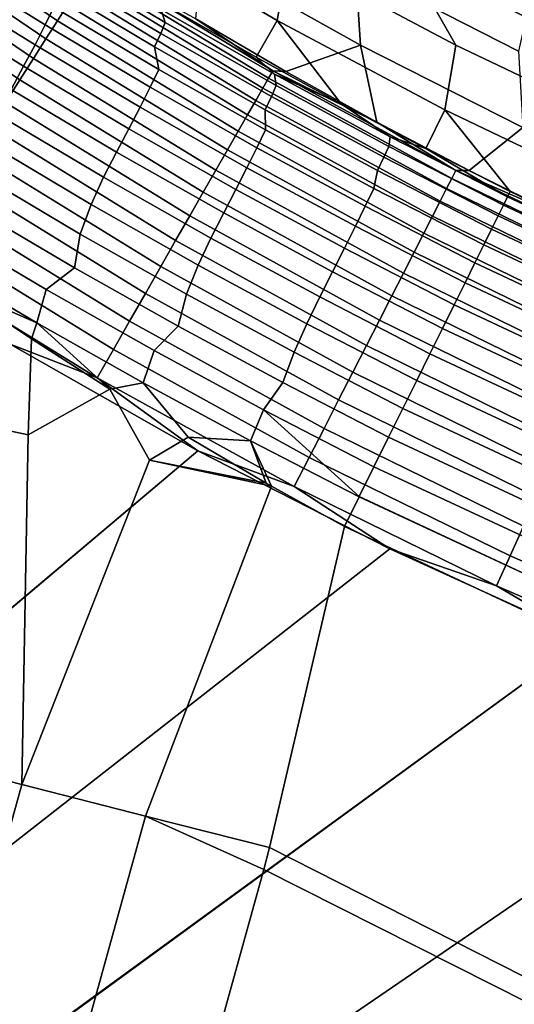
# Model space of a CAD drawing. Header units: metres. Extents: x -109 to 109, y -342 to 66.
# Tile 436 of 512: x 36.04 to 38.27, y -10.16 to -5.73. Entities that reach past the tile are written whole.
import ezdxf

# ---------------------------------------------------------------- set-up
doc = ezdxf.new("R2010")
doc.units = ezdxf.units.M
doc.layers.add('solid_K_24_62_16_000B91', color=7, linetype='CONTINUOUS')

msp = doc.modelspace()

# ---------------------------------------------------------------- linework, layer by layer
at = {"layer": 'solid_K_24_62_16_000B91'}
for points in [[(37.252037, -5.443208, 15.855594), (36.517555, -5.012984, 15.907647), (36.463135, -5.298283, 18.220188), (37.200237, -5.731372, 18.157072)], [(37.013462, -5.026812, 13.563936), (37.252037, -5.443208, 15.855594), (38.004322, -5.84199, 15.807621), (37.781372, -5.448902, 13.523901)], [(36.835159, -5.090874, -14.990726), (37.552654, -5.4949, -14.945919), (37.575279, -5.841594, -17.471725), (36.859646, -5.44178, -17.527143)], [(36.209785, -5.732594, -20.33461), (35.420155, -5.197706, -20.328413), (35.468849, -5.128612, -20.206448), (36.255489, -5.660823, -20.213034)], [(36.158562, -5.813034, -20.448305), (35.36552, -5.275232, -20.442543), (35.420155, -5.197706, -20.328413), (36.209785, -5.732594, -20.33461)], [(37.552654, -5.4949, -14.945919), (37.614037, -5.237617, -12.407321), (38.345142, -5.609773, -12.377295), (38.286297, -5.869227, -14.904778)], [(38.621742, -5.622475, 11.19256), (37.838173, -5.236008, 11.21812), (37.781372, -5.448902, 13.523901), (38.567127, -5.837128, 13.487704)], [(36.102207, -5.901531, -20.553247), (35.305363, -5.360598, -20.547968), (35.36552, -5.275232, -20.442543), (36.158562, -5.813034, -20.448305)], [(36.722351, -5.677275, 19.661909), (37.105556, -5.89612, 19.604475), (37.200237, -5.731372, 18.157072), (36.463135, -5.298283, 18.220188)], [(36.041153, -5.997411, -20.648643), (35.240135, -5.453155, -20.643883), (35.305363, -5.360598, -20.547968), (36.102207, -5.901531, -20.553247)], [(35.692799, -5.463502, 20.705585), (36.155304, -5.751329, 20.582909), (36.194206, -5.670555, 20.45899), (35.731926, -5.382648, 20.581202)], [(36.695415, -5.739715, 19.960228), (36.676884, -5.682104, 19.818754), (36.176712, -5.381746, 19.924173), (36.206116, -5.447104, 20.061777)], [(36.186867, -5.497773, 20.205166), (36.675308, -5.789765, 20.103161), (36.695415, -5.739715, 19.960228), (36.206116, -5.447104, 20.061777)], [(36.834164, -5.723665, -19.52527), (36.859646, -5.44178, -17.527143), (37.575279, -5.841594, -17.471725), (37.239086, -5.961029, -19.528835)], [(38.004322, -5.84199, 15.807621), (37.252037, -5.443208, 15.855594), (37.200237, -5.731372, 18.157072), (37.955418, -6.132809, 18.098587)], [(35.975864, -6.099944, -20.733761), (35.170338, -5.552196, -20.729557), (35.240135, -5.453155, -20.643883), (36.041153, -5.997411, -20.648643)], [(35.646244, -5.552294, 20.821739), (36.109478, -5.840386, 20.698513), (36.155304, -5.751329, 20.582909), (35.692799, -5.463502, 20.705585)], [(37.160412, -5.991206, -19.817518), (36.356216, -5.502644, -19.810522), (36.376816, -5.470301, -19.667168), (37.179775, -5.957396, -19.67433)], [(37.179775, -5.957396, -19.67433), (36.376816, -5.470301, -19.667168), (36.834164, -5.723665, -19.52527)], [(37.781372, -5.448902, 13.523901), (38.004322, -5.84199, 15.807621), (38.773048, -6.208605, 15.763817), (38.567127, -5.837128, 13.487704)], [(36.15892, -5.557827, 20.343643), (36.647251, -5.84969, 20.24099), (36.675308, -5.789765, 20.103161), (36.186867, -5.497773, 20.205166)], [(37.134914, -6.035723, -19.956762), (36.328987, -5.545408, -19.949987), (36.356216, -5.502644, -19.810522), (37.160412, -5.991206, -19.817518)], [(37.552654, -5.4949, -14.945919), (38.286297, -5.869227, -14.904778), (38.306889, -6.211967, -17.420475), (37.575279, -5.841594, -17.471725)], [(35.593212, -5.648676, 20.928551), (36.057575, -5.937298, 20.80476), (36.109478, -5.840386, 20.698513), (35.646244, -5.552294, 20.821739)], [(36.666363, -5.950917, 20.362907), (36.647251, -5.84969, 20.24099), (36.15892, -5.557827, 20.343643), (36.194206, -5.670555, 20.45899)], [(37.103481, -6.090608, -20.091003), (36.295322, -5.598269, -20.084499), (36.328987, -5.545408, -19.949987), (37.134914, -6.035723, -19.956762)], [(37.066349, -6.155443, -20.219217), (36.255489, -5.660823, -20.213034), (36.295322, -5.598269, -20.084499), (37.103481, -6.090608, -20.091003)], [(35.535904, -5.752995, 21.024632), (36.001446, -6.042161, 20.900455), (36.057575, -5.937298, 20.80476), (35.593212, -5.648676, 20.928551)], [(37.023804, -6.229734, -20.340425), (36.209785, -5.732594, -20.33461), (36.255489, -5.660823, -20.213034), (37.066349, -6.155443, -20.219217)], [(36.155304, -5.751329, 20.582909), (36.627502, -6.031602, 20.486441), (36.666363, -5.950917, 20.362907), (36.194206, -5.670555, 20.45899)], [(36.676884, -5.682104, 19.818754), (37.188019, -5.973276, 19.743158), (37.105556, -5.89612, 19.604475), (36.722351, -5.677275, 19.661909)], [(37.194927, -6.02351, 19.887459), (37.188019, -5.973276, 19.743158), (36.676884, -5.682104, 19.818754), (36.695415, -5.739715, 19.960228)], [(36.109478, -5.840386, 20.698513), (36.582245, -6.120902, 20.601587), (36.627502, -6.031602, 20.486441), (36.155304, -5.751329, 20.582909)], [(36.97617, -6.312914, -20.453709), (36.158562, -5.813034, -20.448305), (36.209785, -5.732594, -20.33461), (37.023804, -6.229734, -20.340425)], [(36.675308, -5.789765, 20.103161), (37.173737, -6.072977, 20.030046), (37.194927, -6.02351, 19.887459), (36.695415, -5.739715, 19.960228)], [(37.179775, -5.957396, -19.67433), (36.834164, -5.723665, -19.52527), (37.239086, -5.961029, -19.528835)], [(37.105556, -5.89612, 19.604475), (37.488148, -6.105994, 19.564795), (37.200237, -5.731372, 18.157072)], [(37.488148, -6.105994, 19.564795), (37.869778, -6.30712, 19.54245), (37.955418, -6.132809, 18.098587), (37.200237, -5.731372, 18.157072)], [(36.647251, -5.84969, 20.24099), (37.145378, -6.132784, 20.167383), (37.173737, -6.072977, 20.030046), (36.675308, -5.789765, 20.103161)], [(36.057575, -5.937298, 20.80476), (36.531315, -6.21831, 20.707359), (36.582245, -6.120902, 20.601587), (36.109478, -5.840386, 20.698513)], [(36.923801, -6.404351, -20.558199), (36.102207, -5.901531, -20.553247), (36.158562, -5.813034, -20.448305), (36.97617, -6.312914, -20.453709)], [(37.649158, -6.188608, -19.532276), (37.239086, -5.961029, -19.528835), (37.575279, -5.841594, -17.471725)], [(38.064159, -6.406305, -19.535589), (37.649158, -6.188608, -19.532276), (37.575279, -5.841594, -17.471725), (38.306889, -6.211967, -17.420475)], [(38.773048, -6.208605, 15.763817), (38.004322, -5.84199, 15.807621), (37.955418, -6.132809, 18.098587), (38.727291, -6.501856, 18.044838)], [(37.147324, -6.223058, 20.294073), (37.145378, -6.132784, 20.167383), (36.647251, -5.84969, 20.24099), (36.666363, -5.950917, 20.362907)], [(36.867107, -6.503346, -20.653101), (36.041153, -5.997411, -20.648643), (36.102207, -5.901531, -20.553247), (36.923801, -6.404351, -20.558199)], [(37.188019, -5.973276, 19.743158), (37.488148, -6.105994, 19.564795), (37.105556, -5.89612, 19.604475)], [(36.001446, -6.042161, 20.900455), (36.476219, -6.323683, 20.802715), (36.531315, -6.21831, 20.707359), (36.057575, -5.937298, 20.80476)], [(36.627502, -6.031602, 20.486441), (37.108307, -6.303664, 20.417292), (37.147324, -6.223058, 20.294073), (36.666363, -5.950917, 20.362907)], [(37.986694, -6.441308, -19.824036), (37.160412, -5.991206, -19.817518), (37.179775, -5.957396, -19.67433), (38.004711, -6.406112, -19.681005)], [(37.179775, -5.957396, -19.67433), (37.239086, -5.961029, -19.528835), (37.649158, -6.188608, -19.532276)], [(38.004711, -6.406112, -19.681005), (37.179775, -5.957396, -19.67433), (37.649158, -6.188608, -19.532276)], [(37.708813, -6.254381, 19.698711), (37.488148, -6.105994, 19.564795), (37.188019, -5.973276, 19.743158)], [(37.703419, -6.297684, 19.844702), (37.708813, -6.254381, 19.698711), (37.188019, -5.973276, 19.743158), (37.194927, -6.02351, 19.887459)], [(36.806519, -6.609147, -20.737696), (35.975864, -6.099944, -20.733761), (36.041153, -5.997411, -20.648643), (36.867107, -6.503346, -20.653101)], [(37.963062, -6.487472, -19.963072), (37.134914, -6.035723, -19.956762), (37.160412, -5.991206, -19.817518), (37.986694, -6.441308, -19.824036)], [(37.173737, -6.072977, 20.030046), (37.680923, -6.346619, 19.987045), (37.703419, -6.297684, 19.844702), (37.194927, -6.02351, 19.887459)], [(35.942688, -6.154825, 20.984556), (36.418274, -6.436678, 20.886736), (36.476219, -6.323683, 20.802715), (36.001446, -6.042161, 20.900455)], [(36.582245, -6.120902, 20.601587), (37.063442, -6.393202, 20.532061), (37.108307, -6.303664, 20.417292), (36.627502, -6.031602, 20.486441)], [(37.933998, -6.544254, -20.097057), (37.103481, -6.090608, -20.091003), (37.134914, -6.035723, -19.956762), (37.963062, -6.487472, -19.963072)], [(36.742493, -6.720946, -20.811333), (35.906834, -6.208347, -20.807955), (35.975864, -6.099944, -20.733761), (36.806519, -6.609147, -20.737696)], [(37.899719, -6.611222, -20.224968), (37.066349, -6.155443, -20.219217), (37.103481, -6.090608, -20.091003), (37.933998, -6.544254, -20.097057)], [(37.145378, -6.132784, 20.167383), (37.652061, -6.406337, 20.124039), (37.680923, -6.346619, 19.987045), (37.173737, -6.072977, 20.030046)], [(37.708813, -6.254381, 19.698711), (37.869778, -6.30712, 19.54245), (37.488148, -6.105994, 19.564795)], [(36.361965, -6.558717, 20.958042), (36.418274, -6.436678, 20.886736), (35.942688, -6.154825, 20.984556), (35.887047, -6.277576, 21.055157)], [(36.531315, -6.21831, 20.707359), (37.013325, -6.49109, 20.637438), (37.063442, -6.393202, 20.532061), (36.582245, -6.120902, 20.601587)], [(37.860489, -6.687863, -20.345833), (37.023804, -6.229734, -20.340425), (37.066349, -6.155443, -20.219217), (37.899719, -6.611222, -20.224968)], [(37.635963, -6.486301, 20.253557), (37.652061, -6.406337, 20.124039), (37.145378, -6.132784, 20.167383), (37.147324, -6.223058, 20.294073)], [(37.869778, -6.30712, 19.54245), (38.249836, -6.499681, 19.536951), (37.955418, -6.132809, 18.098587)], [(38.249836, -6.499681, 19.536951), (38.662434, -6.698695, 19.540016), (38.727291, -6.501856, 18.044838), (37.955418, -6.132809, 18.098587)], [(38.004711, -6.406112, -19.681005), (37.649158, -6.188608, -19.532276), (38.064159, -6.406305, -19.535589)], [(36.675522, -6.837893, -20.873455), (35.834595, -6.321795, -20.870659), (35.906834, -6.208347, -20.807955), (36.742493, -6.720946, -20.811333)], [(36.476219, -6.323683, 20.802715), (36.95911, -6.596953, 20.732489), (37.013325, -6.49109, 20.637438), (36.531315, -6.21831, 20.707359)], [(37.816605, -6.773596, -20.458727), (36.97617, -6.312914, -20.453709), (37.023804, -6.229734, -20.340425), (37.860489, -6.687863, -20.345833)], [(37.108307, -6.303664, 20.417292), (37.596596, -6.566857, 20.376514), (37.635963, -6.486301, 20.253557), (37.147324, -6.223058, 20.294073)], [(38.483871, -6.614032, -19.538769), (38.064159, -6.406305, -19.535589), (38.306889, -6.211967, -17.420475)], [(36.313038, -6.691874, 21.015167), (36.361965, -6.558717, 20.958042), (35.887047, -6.277576, 21.055157), (35.84193, -6.413616, 21.110115)], [(37.703419, -6.297684, 19.844702), (38.219173, -6.561573, 19.832832), (38.23745, -6.52468, 19.686371), (37.708813, -6.254381, 19.698711)], [(37.708813, -6.254381, 19.698711), (38.23745, -6.52468, 19.686371), (37.869778, -6.30712, 19.54245)], [(36.606113, -6.959096, -20.92359), (35.759697, -6.439426, -20.921392), (35.834595, -6.321795, -20.870659), (36.675522, -6.837893, -20.873455)], [(36.418274, -6.436678, 20.886736), (36.901814, -6.710271, 20.816383), (36.95911, -6.596953, 20.732489), (36.476219, -6.323683, 20.802715)], [(37.768402, -6.867765, -20.562792), (36.923801, -6.404351, -20.558199), (36.97617, -6.312914, -20.453709), (37.816605, -6.773596, -20.458727)], [(37.063442, -6.393202, 20.532061), (37.551941, -6.656644, 20.490976), (37.596596, -6.566857, 20.376514), (37.108307, -6.303664, 20.417292)], [(37.680923, -6.346619, 19.987045), (38.195156, -6.610052, 19.975027), (38.219173, -6.561573, 19.832832), (37.703419, -6.297684, 19.844702)], [(38.23745, -6.52468, 19.686371), (38.249836, -6.499681, 19.536951), (37.869778, -6.30712, 19.54245)], [(37.652061, -6.406337, 20.124039), (38.165592, -6.669727, 20.111814), (38.195156, -6.610052, 19.975027), (37.680923, -6.346619, 19.987045)], [(36.287449, -6.843998, 21.055136), (36.313038, -6.691874, 21.015167), (35.84193, -6.413616, 21.110115), (35.828129, -6.574073, 21.144569)], [(37.716251, -6.969655, -20.657234), (36.867107, -6.503346, -20.653101), (36.923801, -6.404351, -20.558199), (37.768402, -6.867765, -20.562792)], [(37.013325, -6.49109, 20.637438), (37.50248, -6.755007, 20.596022), (37.551941, -6.656644, 20.490976), (37.063442, -6.393202, 20.532061)], [(37.635963, -6.486301, 20.253557), (38.130714, -6.740122, 20.2421), (38.165592, -6.669727, 20.111814), (37.652061, -6.406337, 20.124039)], [(38.833252, -6.851909, -19.83005), (37.986694, -6.441308, -19.824036), (38.004711, -6.406112, -19.681005), (38.849812, -6.81542, -19.687168)], [(38.004711, -6.406112, -19.681005), (38.064159, -6.406305, -19.535589), (38.483871, -6.614032, -19.538769)], [(38.849812, -6.81542, -19.687168), (38.004711, -6.406112, -19.681005), (38.483871, -6.614032, -19.538769)], [(36.534801, -7.083633, -20.961351), (35.682709, -6.560342, -20.959774), (35.759697, -6.439426, -20.921392), (36.606113, -6.959096, -20.92359)], [(36.844616, -6.831637, 20.888134), (36.901814, -6.710271, 20.816383), (36.418274, -6.436678, 20.886736), (36.361965, -6.558717, 20.958042)], [(38.811604, -6.899605, -19.968893), (37.963062, -6.487472, -19.963072), (37.986694, -6.441308, -19.824036), (38.833252, -6.851909, -19.83005)], [(37.660542, -7.078488, -20.741337), (36.806519, -6.609147, -20.737696), (36.867107, -6.503346, -20.653101), (37.716251, -6.969655, -20.657234)], [(36.95911, -6.596953, 20.732489), (37.448982, -6.861358, 20.690786), (37.50248, -6.755007, 20.596022), (37.013325, -6.49109, 20.637438)], [(37.596596, -6.566857, 20.376514), (38.090809, -6.820672, 20.36484), (38.130714, -6.740122, 20.2421), (37.635963, -6.486301, 20.253557)], [(38.785038, -6.958146, -20.102638), (37.933998, -6.544254, -20.097057), (37.963062, -6.487472, -19.963072), (38.811604, -6.899605, -19.968893)], [(38.23745, -6.52468, 19.686371), (38.662434, -6.698695, 19.540016), (38.249836, -6.499681, 19.536951)], [(38.753754, -7.027085, -20.230268), (37.899719, -6.611222, -20.224968), (37.933998, -6.544254, -20.097057), (38.785038, -6.958146, -20.102638)], [(38.219173, -6.561573, 19.832832), (39.047138, -6.950185, 19.837681), (39.063839, -6.912203, 19.691856), (38.23745, -6.52468, 19.686371)], [(39.063839, -6.912203, 19.691856), (39.075245, -6.886266, 19.542915), (38.662434, -6.698695, 19.540016), (38.23745, -6.52468, 19.686371)], [(36.462128, -7.210556, -20.986454), (35.604218, -6.683622, -20.985508), (35.682709, -6.560342, -20.959774), (36.534801, -7.083633, -20.961351)], [(35.681061, -6.658515, 21.19549), (36.159863, -6.941553, 21.098825), (36.287449, -6.843998, 21.055136), (35.828129, -6.574073, 21.144569)], [(36.791557, -6.962054, 20.946766), (36.844616, -6.831637, 20.888134), (36.361965, -6.558717, 20.958042), (36.313038, -6.691874, 21.015167)], [(36.901814, -6.710271, 20.816383), (37.392174, -6.975002, 20.774494), (37.448982, -6.861358, 20.690786), (36.95911, -6.596953, 20.732489)], [(37.551941, -6.656644, 20.490976), (38.046192, -6.910733, 20.479052), (38.090809, -6.820672, 20.36484), (37.596596, -6.566857, 20.376514)], [(38.195156, -6.610052, 19.975027), (39.02528, -6.99991, 19.979229), (39.047138, -6.950185, 19.837681), (38.219173, -6.561573, 19.832832)], [(37.601707, -7.193435, -20.814455), (36.742493, -6.720946, -20.811333), (36.806519, -6.609147, -20.737696), (37.660542, -7.078488, -20.741337)], [(38.717987, -7.105897, -20.350811), (37.860489, -6.687863, -20.345833), (37.899719, -6.611222, -20.224968), (38.753754, -7.027085, -20.230268)], [(38.165592, -6.669727, 20.111814), (38.998428, -7.060983, 20.115376), (39.02528, -6.99991, 19.979229), (38.195156, -6.610052, 19.975027)], [(35.604218, -6.683622, -20.985508), (36.462128, -7.210556, -20.986454), (36.388645, -7.338896, -20.998707), (35.524826, -6.808328, -20.998398)], [(36.117157, -7.090909, 21.114332), (36.159863, -6.941553, 21.098825), (35.681061, -6.658515, 21.19549), (35.645702, -6.813186, 21.207043)], [(37.50248, -6.755007, 20.596022), (37.997219, -7.009583, 20.58382), (38.046192, -6.910733, 20.479052), (37.551941, -6.656644, 20.490976)], [(38.678013, -7.193981, -20.463345), (37.816605, -6.773596, -20.458727), (37.860489, -6.687863, -20.345833), (38.717987, -7.105897, -20.350811)], [(38.130714, -6.740122, 20.2421), (38.966805, -7.132916, 20.245035), (38.998428, -7.060983, 20.115376), (38.165592, -6.669727, 20.111814)], [(36.753559, -7.106245, 20.990677), (36.791557, -6.962054, 20.946766), (36.313038, -6.691874, 21.015167), (36.287449, -6.843998, 21.055136)], [(37.540192, -7.313622, -20.876034), (36.675522, -6.837893, -20.873455), (36.742493, -6.720946, -20.811333), (37.601707, -7.193435, -20.814455)], [(37.333885, -7.095756, 20.846399), (37.392174, -6.975002, 20.774494), (36.901814, -6.710271, 20.816383), (36.844616, -6.831637, 20.888134)], [(37.448982, -6.861358, 20.690786), (37.944286, -7.116429, 20.678308), (37.997219, -7.009583, 20.58382), (37.50248, -6.755007, 20.596022)], [(38.634136, -7.290667, -20.567017), (37.768402, -6.867765, -20.562792), (37.816605, -6.773596, -20.458727), (38.678013, -7.193981, -20.463345)], [(38.090809, -6.820672, 20.36484), (38.930656, -7.215138, 20.367178), (38.966805, -7.132916, 20.245035), (38.130714, -6.740122, 20.2421)], [(35.997501, -7.186694, -21), (35.524826, -6.808328, -20.998398), (36.388645, -7.338896, -20.998707)], [(35.645702, -6.813186, 21.207043), (35.73975, -6.926469, 21.184973), (36.117157, -7.090909, 21.114332)], [(38.046192, -6.910733, 20.479052), (38.89027, -7.306996, 20.480833), (38.930656, -7.215138, 20.367178), (38.090809, -6.820672, 20.36484)], [(36.159863, -6.941553, 21.098825), (36.646084, -7.216297, 21.029001), (36.753559, -7.106245, 20.990677), (36.287449, -6.843998, 21.055136)], [(37.476463, -7.438131, -20.925604), (36.606113, -6.959096, -20.92359), (36.675522, -6.837893, -20.873455), (37.540192, -7.313622, -20.876034)], [(37.276398, -7.223606, 20.905823), (37.333885, -7.095756, 20.846399), (36.844616, -6.831637, 20.888134), (36.791557, -6.962054, 20.946766)], [(37.392174, -6.975002, 20.774494), (37.887814, -7.230418, 20.761755), (37.944286, -7.116429, 20.678308), (37.448982, -6.861358, 20.690786)], [(38.586693, -7.395217, -20.661032), (37.716251, -6.969655, -20.657234), (37.768402, -6.867765, -20.562792), (38.634136, -7.290667, -20.567017)], [(36.092842, -7.163727, 21.11746), (35.73975, -6.926469, 21.184973), (35.53558, -7.480135, 21.202766), (36.078171, -7.594349, 21.106768)], [(36.117157, -7.090909, 21.114332), (35.73975, -6.926469, 21.184973), (36.092842, -7.163727, 21.11746)], [(36.595623, -7.3606, 21.04731), (36.646084, -7.216297, 21.029001), (36.159863, -6.941553, 21.098825), (36.117157, -7.090909, 21.114332)], [(37.997219, -7.009583, 20.58382), (38.845974, -7.407758, 20.585096), (38.89027, -7.306996, 20.480833), (38.046192, -6.910733, 20.479052)], [(37.411015, -7.566015, -20.962788), (36.534801, -7.083633, -20.961351), (36.606113, -6.959096, -20.92359), (37.476463, -7.438131, -20.925604)], [(37.225468, -7.360321, 20.952003), (37.276398, -7.223606, 20.905823), (36.791557, -6.962054, 20.946766), (36.753559, -7.106245, 20.990677)], [(37.887814, -7.230418, 20.761755), (37.392174, -6.975002, 20.774494), (37.333885, -7.095756, 20.846399), (37.828255, -7.350636, 20.833496)], [(38.536037, -7.506835, -20.744678), (37.660542, -7.078488, -20.741337), (37.716251, -6.969655, -20.657234), (38.586693, -7.395217, -20.661032)], [(37.944286, -7.116429, 20.678308), (38.798111, -7.516623, 20.679138), (38.845974, -7.407758, 20.585096), (37.997219, -7.009583, 20.58382)], [(37.344337, -7.696301, -20.987301), (36.462128, -7.210556, -20.986454), (36.534801, -7.083633, -20.961351), (37.411015, -7.566015, -20.962788)], [(38.482567, -7.624671, -20.817316), (37.601707, -7.193435, -20.814455), (37.660542, -7.078488, -20.741337), (38.536037, -7.506835, -20.744678)], [(36.117157, -7.090909, 21.114332), (36.092842, -7.163727, 21.11746), (36.445751, -7.390076, 21.065592)], [(36.117157, -7.090909, 21.114332), (36.445751, -7.390076, 21.065592), (36.595623, -7.3606, 21.04731)], [(36.646084, -7.216297, 21.029001), (37.138607, -7.482194, 20.986927), (37.225468, -7.360321, 20.952003), (36.753559, -7.106245, 20.990677)], [(37.828255, -7.350636, 20.833496), (37.333885, -7.095756, 20.846399), (37.276398, -7.223606, 20.905823), (37.766087, -7.47612, 20.892956)], [(37.887814, -7.230418, 20.761755), (38.747066, -7.632726, 20.762211), (38.798111, -7.516623, 20.679138), (37.944286, -7.116429, 20.678308)], [(36.445751, -7.390076, 21.065592), (36.092842, -7.163727, 21.11746), (36.078171, -7.594349, 21.106768)], [(36.842464, -7.66691, -21), (19.947624, -21.891474, -21), (20.421318, -21.45027, -21), (35.997501, -7.186694, -21)], [(36.842464, -7.66691, -21), (35.997501, -7.186694, -21), (36.388645, -7.338896, -20.998707)], [(36.462128, -7.210556, -20.986454), (37.344337, -7.696301, -20.987301), (37.276943, -7.827994, -20.998959), (36.388645, -7.338896, -20.998707)], [(37.08004, -7.621742, 21.006807), (37.138607, -7.482194, 20.986927), (36.646084, -7.216297, 21.029001), (36.595623, -7.3606, 21.04731)], [(38.426678, -7.747826, -20.878391), (37.540192, -7.313622, -20.876034), (37.601707, -7.193435, -20.814455), (38.482567, -7.624671, -20.817316)], [(37.766087, -7.47612, 20.892956), (37.276398, -7.223606, 20.905823), (37.225468, -7.360321, 20.952003), (37.701809, -7.605865, 20.939657)], [(37.828255, -7.350636, 20.833496), (38.693249, -7.755142, 20.833654), (38.747066, -7.632726, 20.762211), (37.887814, -7.230418, 20.761755)], [(36.842464, -7.66691, -21), (36.388645, -7.338896, -20.998707), (37.276943, -7.827994, -20.998959)], [(38.368805, -7.875363, -20.927441), (37.476463, -7.438131, -20.925604), (37.540192, -7.313622, -20.876034), (38.426678, -7.747826, -20.878391)], [(37.766087, -7.47612, 20.892956), (38.637081, -7.882898, 20.892899), (38.693249, -7.755142, 20.833654), (37.828255, -7.350636, 20.833496)], [(36.445751, -7.390076, 21.065592), (36.078171, -7.594349, 21.106768), (36.049564, -9.168489, 21.064489), (36.625088, -7.709474, 21.041197)], [(36.595623, -7.3606, 21.04731), (36.445751, -7.390076, 21.065592), (36.625088, -7.709474, 21.041197), (36.798412, -7.605968, 21.028954)], [(36.595623, -7.3606, 21.04731), (36.798412, -7.605968, 21.028954), (37.08004, -7.621742, 21.006807)], [(37.701809, -7.605865, 20.939657), (37.225468, -7.360321, 20.952003), (37.138607, -7.482194, 20.986927), (37.635933, -7.738832, 20.973227)], [(38.309387, -8.006311, -20.964088), (37.411015, -7.566015, -20.962788), (37.476463, -7.438131, -20.925604), (38.368805, -7.875363, -20.927441)], [(35.53558, -7.480135, 21.202766), (35.496288, -9.027774, 21.144913), (36.049564, -9.168489, 21.064489), (36.078171, -7.594349, 21.106768)], [(37.08004, -7.621742, 21.006807), (37.568989, -7.873956, 20.993395), (37.569931, -7.872059, 20.993206), (37.138607, -7.482194, 20.986927)], [(37.138607, -7.482194, 20.986927), (37.569931, -7.872059, 20.993206), (37.635933, -7.738832, 20.973227)], [(37.701809, -7.605865, 20.939657), (38.579014, -8.014978, 20.939472), (38.637081, -7.882898, 20.892899), (37.766087, -7.47612, 20.892956)], [(38.248878, -8.139671, -20.988058), (37.344337, -7.696301, -20.987301), (37.411015, -7.566015, -20.962788), (38.309387, -8.006311, -20.964088)], [(37.150723, -7.811878, 21.007193), (36.798412, -7.605968, 21.028954), (36.625088, -7.709474, 21.041197)], [(37.08004, -7.621742, 21.006807), (36.798412, -7.605968, 21.028954), (37.150723, -7.811878, 21.007193)], [(37.635933, -7.738832, 20.973227), (38.519505, -8.150332, 20.973007), (38.579014, -8.014978, 20.939472), (37.701809, -7.605865, 20.939657)], [(37.568989, -7.873956, 20.993395), (37.08004, -7.621742, 21.006807), (37.174694, -7.825555, 21.006243), (37.502522, -8.008116, 21)], [(37.08004, -7.621742, 21.006807), (37.150723, -7.811878, 21.007193), (37.174694, -7.825555, 21.006243)], [(37.707233, -8.108212, -21), (18.971813, -22.742352, -21), (19.464327, -22.322281, -21), (36.842464, -7.66691, -21)], [(36.842464, -7.66691, -21), (19.464327, -22.322281, -21), (19.947624, -21.891474, -21)], [(37.707233, -8.108212, -21), (36.842464, -7.66691, -21), (37.276943, -7.827994, -20.998959)], [(37.344337, -7.696301, -20.987301), (38.248878, -8.139671, -20.988058), (38.187737, -8.274428, -20.999165), (37.276943, -7.827994, -20.998959)], [(37.174694, -7.825555, 21.006243), (36.625088, -7.709474, 21.041197), (36.049564, -9.168489, 21.064489), (36.606331, -9.310092, 21.016134)], [(37.150723, -7.811878, 21.007193), (36.625088, -7.709474, 21.041197), (37.174694, -7.825555, 21.006243)], [(37.569931, -7.872059, 20.993206), (38.459034, -8.287883, 20.993237), (38.519505, -8.150332, 20.973007), (37.635933, -7.738832, 20.973227)], [(36.606331, -9.310092, 21.016134), (37.164867, -9.45208, 21), (37.502522, -8.008116, 21), (37.174694, -7.825555, 21.006243)], [(37.707233, -8.108212, -21), (37.276943, -7.827994, -20.998959), (38.187737, -8.274428, -20.999165)], [(38.459034, -8.287883, 20.993237), (37.568989, -7.873956, 20.993395), (37.502522, -8.008116, 21), (38.398052, -8.426518, 21)], [(37.569931, -7.872059, 20.993206), (37.568989, -7.873956, 20.993395), (38.459034, -8.287883, 20.993237)], [(37.164867, -9.45208, 21), (76.5, -29.377958, 21), (38.398052, -8.426518, 21), (37.502522, -8.008116, 21)], [(39.17371, -8.539585, -20.988735), (38.248878, -8.139671, -20.988058), (38.309387, -8.006311, -20.964088), (39.227898, -8.403446, -20.965263)], [(38.589802, -8.509752, -21), (18.470142, -23.151632, -21), (18.971813, -22.742352, -21), (37.707233, -8.108212, -21)], [(38.589802, -8.509752, -21), (37.707233, -8.108212, -21), (38.187737, -8.274428, -20.999165)], [(38.248878, -8.139671, -20.988058), (39.17371, -8.539585, -20.988735), (39.118973, -8.677107, -20.999338), (38.187737, -8.274428, -20.999165)], [(38.589802, -8.509752, -21), (38.187737, -8.274428, -20.999165), (39.118973, -8.677107, -20.999338)], [(39.488216, -8.870773, -21), (17.44066, -23.936743, -21), (17.959743, -23.549774, -21), (38.589802, -8.509752, -21)], [(38.589802, -8.509752, -21), (17.959743, -23.549774, -21), (18.470142, -23.151632, -21)], [(40.400982, -9.190713, -21), (16.913347, -24.312199, -21), (17.44066, -23.936743, -21), (39.488216, -8.870773, -21)], [(36.049564, -9.168489, 21.064489), (35.496288, -9.027774, 21.144913), (35.090324, -10.49554, 21.144913), (35.637272, -10.659132, 21.064489)], [(36.606331, -9.310092, 21.016134), (36.049564, -9.168489, 21.064489), (35.637272, -10.659132, 21.064489), (36.187672, -10.823757, 21.016134)], [(40.400982, -9.190713, -21), (15.834638, -25.028154, -21), (16.377855, -24.676105, -21)], [(41.326714, -9.469184, -21), (15.834638, -25.028154, -21), (40.400982, -9.190713, -21)], [(40.400982, -9.190713, -21), (16.377855, -24.676105, -21), (16.913347, -24.312199, -21)], [(36.187672, -10.823757, 21.016134), (36.739819, -10.988846, 21), (37.139645, -9.550702, 21), (36.606331, -9.310092, 21.016134)], [(36.606331, -9.310092, 21.016134), (37.139645, -9.550702, 21), (37.164867, -9.45208, 21)], [(41.326714, -9.469184, -21), (15.283778, -25.368296, -21), (15.834638, -25.028154, -21)], [(42.264011, -9.705786, -21), (15.283778, -25.368296, -21), (41.326714, -9.469184, -21)], [(37.164867, -9.45208, 21), (37.139645, -9.550702, 21), (76.5, -29.377958, 21)], [(37.139645, -9.550702, 21), (36.739819, -10.988846, 21), (76.5, -29.377958, 21)], [(42.264011, -9.705786, -21), (14.725682, -25.696274, -21), (15.283778, -25.368296, -21)], [(43.210926, -9.899935, -21), (14.725682, -25.696274, -21), (42.264011, -9.705786, -21)], [(43.210926, -9.899935, -21), (14.160499, -26.012009, -21), (14.725682, -25.696274, -21)], [(44.164875, -10.051137, -21), (14.160499, -26.012009, -21), (43.210926, -9.899935, -21)], [(45.123234, -10.159115, -21), (14.160499, -26.012009, -21), (44.164875, -10.051137, -21)]]:
    msp.add_3dface(points, dxfattribs=at)

doc.saveas('drawing.dxf')
